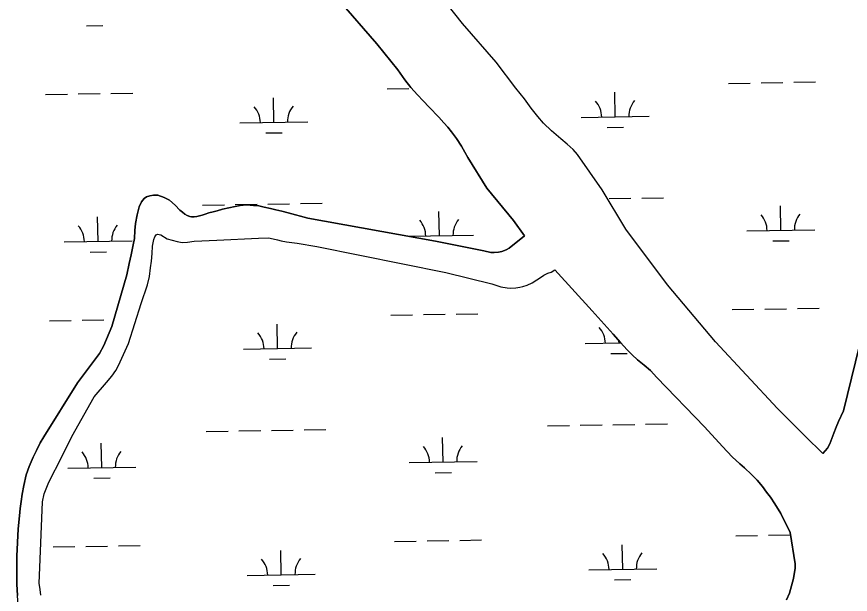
# Model space of a CAD drawing. Extents: x 3855477 to 3893699, y 299188 to 325115.
# Drawn here: x 3865910 to 3867135, y 316936 to 317786 of the extents above; entities that cross this region are included whole.
import ezdxf

# ---------------------------------------------------------------- set-up
doc = ezdxf.new("R2010")
doc.units = 0
doc.layers.add('V-TOPO-SHOR', color=7, linetype='Continuous')
doc.layers.add('V-WETL-SWMP', color=7, linetype='Continuous')

msp = doc.modelspace()

# ---------------------------------------------------------------- linework, layer by layer
at = {"layer": 'V-TOPO-SHOR'}
for points in [[(3866656.5, 317463.4), (3866640.3, 317486.1), (3866601.3, 317533.5), (3866573, 317578.5), (3866568.5, 317586.3), (3866563.8, 317595), (3866556.6, 317606.7), (3866549.2, 317616.2), (3866543.5, 317623.2), (3866538.1, 317629.6), (3866530.4, 317638.1), (3866516.5, 317652.8), (3866507.7, 317661.8), (3866499, 317670.9), (3866489.4, 317681.5), (3866480.3, 317692.8), (3866470.1, 317707.4), (3866439.5, 317745.5), (3866384.2, 317809.2), (3866313.8, 317895.2), (3866212.5, 318011.2), (3866032.5, 318237.8)], [(3867094.9, 317143.6), (3867069.2, 317168.7), (3867028.5, 317209.5), (3866937.3, 317307.6), (3866866.7, 317391.3), (3866805.5, 317473.1), (3866770.7, 317530.9), (3866734.4, 317583), (3866727.9, 317590.2), (3866719.4, 317598.2), (3866710.1, 317605.8), (3866696.3, 317617.8), (3866684.3, 317629.3), (3866675.9, 317639), (3866666.1, 317651.2), (3866656.3, 317664.6), (3866643.6, 317680.6), (3866614.6, 317718.6), (3866565.4, 317775.8), (3866509, 317847.2)], [(3866031.7, 317290.4), (3866038.2, 317302.1), (3866049.9, 317330.1), (3866072, 317406.3), (3866075.5, 317422.6), (3866078.2, 317435.7), (3866080.9, 317450), (3866083, 317459.5), (3866083.8, 317471.1), (3866084.4, 317481.3), (3866086.9, 317494.4), (3866090.2, 317506.1), (3866093.4, 317513.6), (3866097.3, 317518.3), (3866100.8, 317520.8), (3866105.8, 317522.3), (3866110.9, 317523.1), (3866117.2, 317523), (3866126.5, 317519.9), (3866134.6, 317516), (3866143.1, 317508.6), (3866149.7, 317501.2), (3866153.6, 317498), (3866157.3, 317495.4), (3866160.7, 317493.2), (3866164.2, 317491.9), (3866167.1, 317491.4), (3866170.6, 317491.3), (3866174.7, 317491.8), (3866182.8, 317493.9), (3866187.1, 317495.4), (3866192.4, 317497.1), (3866198.9, 317498.8), (3866204.8, 317500.3), (3866212.4, 317502.5), (3866221.8, 317504.6), (3866230.9, 317506.4), (3866238.4, 317507.9), (3866247.6, 317509), (3866258.1, 317508.2), (3866265.7, 317507.3), (3866273.5, 317505.8), (3866283.1, 317503.5), (3866290.7, 317501.7), (3866299.9, 317499.5), (3866309.1, 317497.2), (3866338.1, 317489.3), (3866525.6, 317455.7), (3866596.7, 317441.2), (3866607.2, 317439.1), (3866612, 317438.9), (3866618, 317439.2), (3866623.1, 317440.6), (3866629.5, 317442.6), (3866633.9, 317445.5), (3866656.5, 317463.4)], [(3865945.3, 316935.3), (3865944.2, 316943.4), (3865943.1, 316952.9), (3865943.4, 316964.2), (3865947.9, 317072.1), (3865950.4, 317084.2), (3865956.2, 317098.9), (3865962.2, 317111.2), (3865971.2, 317128.8), (3865991.1, 317168.4), (3866023.9, 317226.5), (3866041.8, 317247.9), (3866050, 317257.1), (3866055.5, 317265.3), (3866059.8, 317273), (3866074.3, 317304.9), (3866092.9, 317364), (3866102.3, 317391.3), (3866105, 317403.4), (3866106.6, 317416.6), (3866107.9, 317426.4), (3866109.3, 317437.3), (3866109.8, 317448.4), (3866111.4, 317458), (3866112.9, 317462.1), (3866114.9, 317464.9), (3866117.1, 317466), (3866119.6, 317465.5), (3866122, 317465), (3866131.2, 317459.2), (3866145.7, 317455.2), (3866153.2, 317453.7), (3866161.1, 317454.3), (3866170.8, 317455.8), (3866204, 317457), (3866265.2, 317459.9), (3866280, 317460.3), (3866286.9, 317458.8), (3866293.1, 317457.3), (3866298.5, 317456.2), (3866306.6, 317454.8), (3866322.1, 317452.4), (3866351.1, 317447.5), (3866540.8, 317409.5), (3866608.3, 317392.8), (3866621.6, 317388.6), (3866631.1, 317387), (3866636.2, 317386.6), (3866643.5, 317386.8), (3866649.6, 317388), (3866654.2, 317389.1), (3866660.4, 317390.9), (3866667.9, 317394.4), (3866674.8, 317398.9), (3866679.9, 317402), (3866685.1, 317405.5), (3866690.9, 317408.3), (3866695.8, 317410.1), (3866701, 317413.3)], [(3867046.9, 317027.4), (3867033.5, 317055.1), (3867024.6, 317069.2), (3867017.9, 317079.3), (3867012.4, 317086.7), (3867006.1, 317094.9), (3866998.5, 317104), (3866990.1, 317112.6), (3866979.8, 317122.1), (3866973, 317128.1), (3866961.8, 317138.7), (3866947.4, 317153.5), (3866921, 317182.6), (3866850.8, 317255), (3866841.6, 317265.3), (3866832.5, 317273.1), (3866822.7, 317281.1), (3866814.5, 317288.5), (3866807.3, 317296), (3866797.4, 317306.6), (3866786.9, 317318.8), (3866756.1, 317353.2), (3866701, 317413.3)], [(3867094.9, 317143.6), (3867102.1, 317151.4), (3867105.2, 317157.4), (3867108.3, 317165.3), (3867111.1, 317173.3), (3867114.4, 317181.9), (3867118.2, 317190.4), (3867125.5, 317205.9), (3867160.9, 317350.2)], [(3865950, 317167.9), (3865999.4, 317247.4), (3866031.7, 317290.4)], [(3865909.9, 316992.2), (3865912.2, 317032.7), (3865913.8, 317051.5), (3865915, 317062.3), (3865916.4, 317072.6), (3865918, 317083.4), (3865920.2, 317096.3), (3865923.8, 317111.9), (3865928.1, 317124.1), (3865933.9, 317138), (3865939.1, 317147.8), (3865944.6, 317159.2), (3865950, 317167.9)], [(3867094.9, 317143.6), (3867094.9, 317143.6)], [(3867041.8, 316928), (3867046, 316938.1), (3867052, 316959.4), (3867054.5, 316974.7), (3867054.6, 316981.1), (3867046.9, 317027.4)], [(3865921.1, 316882.3), (3865915.8, 316900.3), (3865912, 316919.7), (3865910.9, 316934.4), (3865909.9, 316951.1), (3865909.9, 316992.2)]]:
    msp.add_lwpolyline(points, dxfattribs=at)
at = {"layer": 'V-WETL-SWMP'}
for p, q in [((3866012.3, 317772.2), (3866036.3, 317772.6)), ((3866956.2, 317687.6), (3866988.2, 317688.1)), ((3867004.2, 317688.4), (3867036.2, 317688.9)), ((3867052.2, 317689.2), (3867084.2, 317689.7)), ((3865952.5, 317671.2), (3865984.5, 317671.8)), ((3866000.5, 317672), (3866032.5, 317672.5)), ((3866048.5, 317672.8), (3866080.5, 317673.3)), ((3866454.4, 317679.4), (3866486.4, 317679.9)), ((3866789.9, 317638.4), (3866789.4, 317674.4)), ((3866288.1, 317630.3), (3866287.5, 317666.3)), ((3866739.9, 317637.6), (3866839.9, 317639.3)), ((3866238.1, 317629.5), (3866338.1, 317631.1)), ((3866778.2, 317622.8), (3866802.2, 317623.2)), ((3866276.3, 317614.6), (3866300.3, 317615)), ((3866781.1, 317518.2), (3866813, 317518.7)), ((3866829, 317519), (3866861, 317519.5)), ((3866183.2, 317508.5), (3866215.2, 317509)), ((3866231.2, 317509.3), (3866263.2, 317509.8)), ((3866279.2, 317510), (3866311.2, 317510.6)), ((3866327.2, 317510.8), (3866359.2, 317511.3)), ((3867033.2, 317471.6), (3867032.6, 317507.6)), ((3866029.5, 317455.2), (3866028.9, 317491.2)), ((3866531.3, 317463.4), (3866530.7, 317499.4)), ((3866486.8, 317462.7), (3866581.3, 317464.2)), ((3866983.2, 317470.8), (3867083.2, 317472.4)), ((3865979.5, 317454.4), (3866079.5, 317456)), ((3867021.4, 317455.9), (3867045.4, 317456.3)), ((3866017.7, 317439.6), (3866041.7, 317440)), ((3866961.6, 317355), (3866993.6, 317355.5)), ((3867009.6, 317355.7), (3867041.6, 317356.3)), ((3867057.6, 317356.5), (3867089.6, 317357)), ((3866085.5, 317340.7), (3866085.9, 317340.7)), ((3866459.8, 317346.8), (3866491.8, 317347.3)), ((3866507.8, 317347.6), (3866539.8, 317348.1)), ((3866555.8, 317348.4), (3866587.8, 317348.9)), ((3865958, 317338.6), (3865990, 317339.1)), ((3866006, 317339.4), (3866037.9, 317339.9)), ((3866293.5, 317297.7), (3866292.9, 317333.6)), ((3866745.4, 317305), (3866798.1, 317305.9)), ((3866795.4, 317305.8), (3866795.3, 317309)), ((3866243.5, 317296.8), (3866343.5, 317298.5)), ((3866281.8, 317282), (3866305.8, 317282.4)), ((3866783.6, 317290.2), (3866807.6, 317290.6)), ((3866690.5, 317184), (3866722.5, 317184.6)), ((3866738.5, 317184.8), (3866770.5, 317185.3)), ((3866786.5, 317185.6), (3866818.5, 317186.1)), ((3866834.5, 317186.4), (3866866.5, 317186.9)), ((3866188.6, 317175.9), (3866220.6, 317176.4)), ((3866236.6, 317176.6), (3866268.6, 317177.2)), ((3866284.6, 317177.4), (3866316.6, 317177.9)), ((3866332.6, 317178.2), (3866364.6, 317178.7)), ((3866034.9, 317122.6), (3866034.3, 317158.6)), ((3866536.7, 317130.8), (3866536.1, 317166.8)), ((3865984.9, 317121.8), (3866084.9, 317123.4)), ((3866486.7, 317130), (3866586.7, 317131.6)), ((3866525, 317115.2), (3866549, 317115.5)), ((3866023.1, 317107), (3866047.1, 317107.4)), ((3866967.1, 317022.3), (3866999.1, 317022.9)), ((3867015.1, 317023.1), (3867047, 317023.6)), ((3866465.2, 317014.2), (3866497.2, 317014.7)), ((3866513.2, 317014.9), (3866545.2, 317015.5)), ((3866561.2, 317015.7), (3866593.2, 317016.3)), ((3865963.4, 317006), (3865995.4, 317006.5)), ((3866011.4, 317006.8), (3866043.4, 317007.3)), ((3866059.4, 317007.6), (3866091.4, 317008.1)), ((3866298.9, 316965), (3866298.3, 317001)), ((3866800.8, 316973.2), (3866800.2, 317009.2)), ((3866750.8, 316972.4), (3866850.8, 316974)), ((3866248.9, 316964.2), (3866348.9, 316965.8)), ((3866287.2, 316949.4), (3866311.2, 316949.8)), ((3866789, 316957.6), (3866813, 316958))]:
    msp.add_line(p, q, dxfattribs=at)
for points in [[(3867160.9, 317350.2), (3867125.5, 317205.9), (3867118.2, 317190.4), (3867114.4, 317181.9), (3867111.1, 317173.3), (3867108.3, 317165.3), (3867105.2, 317157.4), (3867102.1, 317151.4), (3867094.9, 317143.6), (3867069.2, 317168.7), (3867028.5, 317209.5), (3866937.3, 317307.6), (3866866.7, 317391.3), (3866805.5, 317473.1), (3866770.7, 317530.9), (3866734.4, 317583), (3866727.9, 317590.2), (3866719.4, 317598.2), (3866710.1, 317605.8), (3866696.3, 317617.8), (3866684.3, 317629.3), (3866675.9, 317639), (3866666.1, 317651.2), (3866656.3, 317664.6), (3866643.6, 317680.6), (3866614.6, 317718.6), (3866565.4, 317775.8), (3866509, 317847.2)], [(3866384.2, 317809.2), (3866439.5, 317745.5), (3866470.1, 317707.4), (3866480.3, 317692.8), (3866489.4, 317681.5), (3866499, 317670.9), (3866507.7, 317661.8), (3866516.5, 317652.8), (3866530.4, 317638.1), (3866538.1, 317629.6), (3866543.5, 317623.2), (3866549.2, 317616.2), (3866556.6, 317606.7), (3866563.8, 317595), (3866568.5, 317586.3), (3866573, 317578.5), (3866601.3, 317533.5), (3866640.3, 317486.1), (3866656.5, 317463.4), (3866633.9, 317445.5), (3866629.5, 317442.6), (3866623.1, 317440.6), (3866618, 317439.2), (3866612, 317438.9), (3866607.2, 317439.1), (3866596.7, 317441.2), (3866525.6, 317455.7), (3866338.1, 317489.3), (3866309.1, 317497.2), (3866299.9, 317499.5), (3866290.7, 317501.7), (3866283.1, 317503.5), (3866273.5, 317505.8), (3866265.7, 317507.3), (3866258.1, 317508.2), (3866247.6, 317509), (3866238.4, 317507.9), (3866230.9, 317506.4), (3866221.8, 317504.6), (3866212.4, 317502.5), (3866204.8, 317500.3), (3866198.9, 317498.8), (3866192.4, 317497.1), (3866187.1, 317495.4), (3866182.8, 317493.9), (3866174.7, 317491.8), (3866170.6, 317491.3), (3866167.1, 317491.4), (3866164.2, 317491.9), (3866160.7, 317493.2), (3866157.3, 317495.4), (3866153.6, 317498), (3866149.7, 317501.2), (3866143.1, 317508.6), (3866134.6, 317516), (3866126.5, 317519.9), (3866117.2, 317523), (3866110.9, 317523.1), (3866105.8, 317522.3), (3866100.8, 317520.8), (3866097.3, 317518.3), (3866093.4, 317513.6), (3866090.2, 317506.1), (3866086.9, 317494.4), (3866084.4, 317481.3), (3866083.8, 317471.1), (3866083, 317459.5), (3866080.9, 317450), (3866078.2, 317435.7), (3866075.5, 317422.6), (3866072, 317406.3), (3866049.9, 317330.1), (3866038.2, 317302.1), (3866031.7, 317290.4)], [(3865945.3, 316935.3), (3865944.2, 316943.4), (3865943.1, 316952.9), (3865943.4, 316964.2), (3865947.9, 317072.1), (3865950.4, 317084.2), (3865956.2, 317098.9), (3865962.2, 317111.2), (3865971.2, 317128.8), (3865991.1, 317168.4), (3866023.9, 317226.5), (3866041.8, 317247.9), (3866050, 317257.1), (3866055.5, 317265.3), (3866059.8, 317273), (3866074.3, 317304.9), (3866092.9, 317364), (3866102.3, 317391.3), (3866105, 317403.4), (3866106.6, 317416.6), (3866107.9, 317426.4), (3866109.3, 317437.3), (3866109.8, 317448.4), (3866111.4, 317458), (3866112.9, 317462.1), (3866114.9, 317464.9), (3866117.1, 317466), (3866119.6, 317465.5), (3866122, 317465), (3866131.2, 317459.2), (3866145.7, 317455.2), (3866153.2, 317453.7), (3866161.1, 317454.3), (3866170.8, 317455.8), (3866204, 317457), (3866265.2, 317459.9), (3866280, 317460.3), (3866286.9, 317458.8), (3866293.1, 317457.3), (3866298.5, 317456.2), (3866306.6, 317454.8), (3866322.1, 317452.4), (3866351.1, 317447.5), (3866540.8, 317409.5), (3866608.3, 317392.8), (3866621.6, 317388.6), (3866631.1, 317387), (3866636.2, 317386.6), (3866643.5, 317386.8), (3866649.6, 317388), (3866654.2, 317389.1), (3866660.4, 317390.9), (3866667.9, 317394.4), (3866674.8, 317398.9), (3866679.9, 317402), (3866685.1, 317405.5), (3866690.9, 317408.3), (3866695.8, 317410.1), (3866701, 317413.3), (3866756.1, 317353.2), (3866786.9, 317318.8), (3866797.4, 317306.6)], [(3866797.4, 317306.6), (3866807.2, 317296), (3866814.5, 317288.5), (3866822.7, 317281.1), (3866832.5, 317273.1), (3866841.6, 317265.3), (3866850.8, 317255), (3866921, 317182.6), (3866947.4, 317153.5), (3866961.8, 317138.7), (3866973, 317128.1), (3866979.8, 317122.1), (3866990.1, 317112.6), (3866998.5, 317104), (3867006.1, 317094.9), (3867012.4, 317086.7), (3867017.9, 317079.3), (3867024.6, 317069.2), (3867033.5, 317055.1), (3867046.9, 317027.4), (3867054.6, 316981.1), (3867054.5, 316974.7), (3867052, 316959.4), (3867046, 316938.1), (3867041.8, 316928)], [(3866031.7, 317290.4), (3865999.4, 317247.4), (3865950, 317167.9), (3865944.6, 317159.2), (3865939.1, 317147.8), (3865933.9, 317138), (3865928.1, 317124.1), (3865923.8, 317111.9), (3865920.2, 317096.3), (3865918, 317083.4), (3865916.4, 317072.6), (3865915, 317062.3), (3865913.8, 317051.5), (3865912.2, 317032.7), (3865909.9, 316992.2), (3865909.9, 316951.1), (3865910.9, 316934.4)]]:
    msp.add_lwpolyline(points, dxfattribs=at)
for centre, start, end in [((3866734.7, 317638), 0.1615, 41.7052), ((3866845.2, 317639.8), 140.1615, 181.7052), ((3866232.9, 317629.8), 0.1615, 41.7052), ((3866343.3, 317631.6), 140.1615, 181.7052), ((3866977.9, 317471.1), 0.1615, 41.7052), ((3867088.4, 317472.9), 140.1615, 181.7052), ((3865974.2, 317454.8), 0.1615, 41.7052), ((3866084.7, 317456.6), 140.1615, 181.7052), ((3866476.1, 317463), 0.1615, 41.7052), ((3866586.5, 317464.8), 140.1615, 181.7052), ((3866740.1, 317305.4), 0.1615, 41.7052), ((3866238.3, 317297.2), 0.1615, 41.7052), ((3866348.7, 317299), 140.1615, 181.7052), ((3865979.7, 317122.2), 0.1615, 41.7052), ((3866090.1, 317124), 140.1615, 181.7052), ((3866481.5, 317130.4), 0.1615, 41.7052), ((3866592, 317132.2), 140.1615, 181.7052), ((3866243.7, 316964.6), 0.1615, 41.7052), ((3866354.2, 316966.4), 140.1615, 181.7052), ((3866745.5, 316972.8), 0.1615, 41.7052), ((3866856, 316974.6), 140.1615, 181.7052)]:
    msp.add_arc(centre, 35.2, start, end, dxfattribs=at)

doc.saveas('drawing.dxf')
